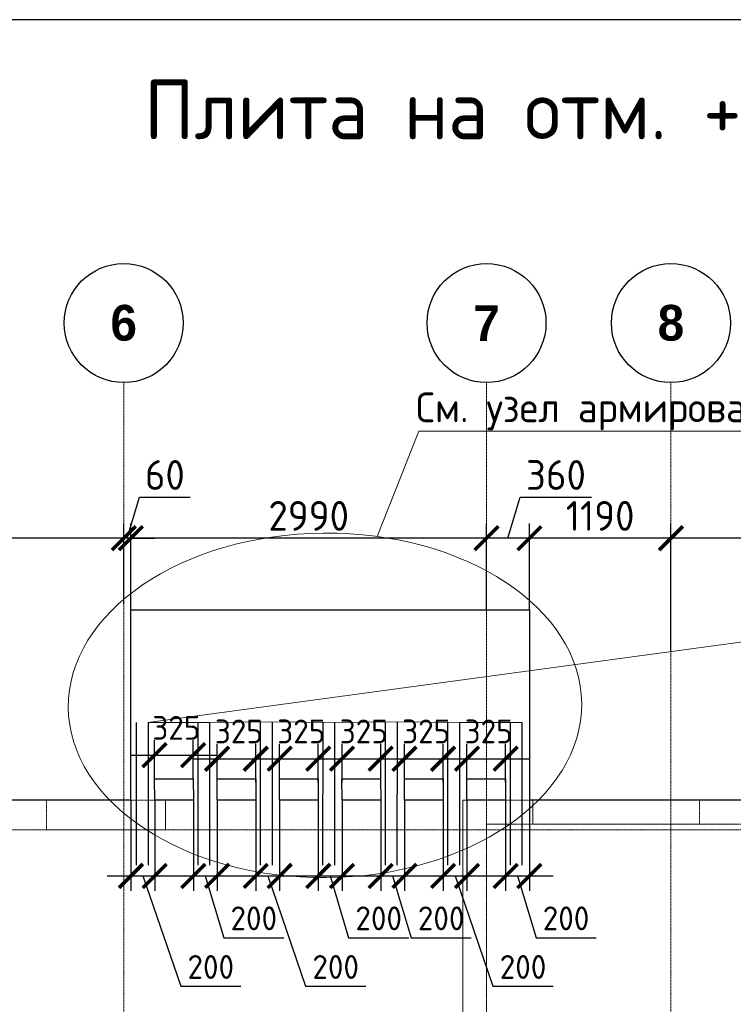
# Model space of a CAD drawing. Header units: millimetres. Extents: x -42044588 to 856694, y -806701 to 941911.
# Tile 837 of 1056: x -85237 to -79238, y -221737 to -213466. Entities that reach past the tile are written whole.
import ezdxf
from ezdxf import colors
from ezdxf.entities.mleader import LeaderData, LeaderLine
from ezdxf.math import Vec2, Vec3

# ---------------------------------------------------------------- set-up
doc = ezdxf.new("R2010")
doc.units = ezdxf.units.MM
for name, pattern in [('______5', [1100, 800, -100, 100, -100]), ('DASHED', [7, 5, -2, 0]), ('осевая', [50.8, 31.75, -6.35, 6.35, -6.35])]:
    doc.linetypes.add(name, pattern=pattern)
for name, color, linetype, lineweight in [('RAZMER', 100, 'Continuous', 15), ('Оси', 40, '______5', 18), ('Перекрытие ж_бетон', 1, 'Continuous', 30), ('подоснова', 151, 'Continuous', 5), ('РАЗМЕРЫ', 1, 'Continuous', 9), ('СТЕНЫ', 3, 'Continuous', 30), ('Узлы', 7, 'Continuous', 0)]:
    doc.layers.add(name, color=color, linetype=linetype, lineweight=lineweight)
doc.layers.add('Колонна_ бетон', color=7, linetype='Continuous', lineweight=50, true_color=0xb4b496)
doc.layers.add('ТОЛСТЫЕ_ОСНОВНЫЕ', color=6, linetype='Continuous')
doc.styles.add('Century Gothic', font='GOTHIC.TTF')
doc.styles.add('GOST-2.304_Type-B', font='GOST_Common.ttf')
doc.dimstyles.new('СПДС', dxfattribs={"dimscale": 100, "dimtxt": 2.5, "dimasz": 2, "dimexe": 1.25, "dimexo": 0, "dimtad": 1, "dimdec": 0, "dimrnd": 5, "dimtxsty": 'GOST-2.304_Type-B', "dimblk": 'ARCHTICK', "dimcen": 2.5, "dimdle": 2, "dimclrd": 1, "dimclre": 1, "dimclrt": 1, "dimadec": 0, "dimazin": 2, "dimtfac": 0.75, "dimtdec": 0, "dimtmove": 1, "dimatfit": 3, "dimfxl": 0, "dimtolj": 1, "dimarcsym": 0})

# ---------------------------------------------------------------- blocks, each defined once
blk = doc.blocks.new('*U6686')
at = {"layer": 'ТОЛСТЫЕ_ОСНОВНЫЕ', "color": 6}
blk.add_lwpolyline([(20, 5), (886, 5), (886, 415), (20, 415)], close=True, dxfattribs=at)
blk = doc.blocks.new('NSY101')
at = {"color": 0, "linetype": 'ByBlock', "lineweight": -2}
blk.add_circle((0, 0), 50, dxfattribs=at)
blk = doc.blocks.new('СЛОЖНЫЙ_ОБЪЕКТ_2')
at = {"layer": 'Оси', "color": 16, "linetype": 'Continuous', "lineweight": 25, "transparency": 33554687, "xscale": 9.999999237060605, "yscale": 9.999999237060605, "zscale": 9.999999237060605}
blk.add_blockref('NSY101', (21513, -989.5), dxfattribs=at)
at = {"layer": 'Оси', "color": 16, "linetype": 'Continuous', "lineweight": 25, "transparency": 33554687, "insert": (21513, -989.5), "char_height": 300, "width": 385, "attachment_point": 5, "style": 'Century Gothic'}
blk.add_mtext('\\A1;{\\fCentury Gothic|i0|b1;\\H300.000000;\\W1.000000;\\C16;6}\\P', dxfattribs=at)
blk = doc.blocks.new('СЛОЖНЫЙ_ОБЪЕКТ_3')
at = {"layer": 'Оси', "color": 16, "linetype": 'Continuous', "lineweight": 25, "transparency": 33554687, "xscale": 9.999999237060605, "yscale": 9.999999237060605, "zscale": 9.999999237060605}
blk.add_blockref('NSY101', (24563, -989.5), dxfattribs=at)
at = {"layer": 'Оси', "color": 16, "linetype": 'Continuous', "lineweight": 25, "transparency": 33554687, "insert": (24563, -989.5), "char_height": 300, "width": 385, "attachment_point": 5, "style": 'Century Gothic'}
blk.add_mtext('\\A1;{\\fCentury Gothic|i0|b1;\\H300.000000;\\W1.000000;\\C16;7}\\P', dxfattribs=at)
blk = doc.blocks.new('СЛОЖНЫЙ_ОБЪЕКТ_4')
at = {"layer": 'Оси', "color": 16, "linetype": 'Continuous', "lineweight": 25, "transparency": 33554687, "xscale": 9.999999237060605, "yscale": 9.999999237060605, "zscale": 9.999999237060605}
blk.add_blockref('NSY101', (26113, -989.5), dxfattribs=at)
at = {"layer": 'Оси', "color": 16, "linetype": 'Continuous', "lineweight": 25, "transparency": 33554687, "insert": (26113, -989.5), "char_height": 300, "width": 385, "attachment_point": 5, "style": 'Century Gothic'}
blk.add_mtext('\\A1;{\\fCentury Gothic|i0|b1;\\H300.000000;\\W1.000000;\\C16;8}\\P', dxfattribs=at)
blk = doc.blocks.new('оси блок 2')
at = {"layer": 'Оси', "color": 16, "linetype": 'осевая', "lineweight": 0, "ltscale": 0.25, "transparency": 33554687}
for p, q in [((-68904.7, -322543), (-68904.7, -347914.1)), ((-65854.7, -322543), (-65854.7, -347914.1)), ((-64304.7, -322543), (-64304.7, -347914.1)), ((-89822.3, -326301.3), (-37238.5, -326301.3))]:
    blk.add_line(p, q, dxfattribs=at)
at = {"layer": 'Оси', "color": 16, "linetype": 'Continuous', "lineweight": 25, "transparency": 33554687}
for name in ['СЛОЖНЫЙ_ОБЪЕКТ_2', 'СЛОЖНЫЙ_ОБЪЕКТ_3', 'СЛОЖНЫЙ_ОБЪЕКТ_4']:
    blk.add_blockref(name, (-90418.2, -321053.5), dxfattribs=at)
blk = doc.blocks.new('подложка стн 1-го этажа')
at = {"layer": 'Колонна_ бетон', "color": 252, "linetype": 'DASHED', "lineweight": 0, "ltscale": 0.5, "true_color": 0x939598, "transparency": 33554687}
for points, elevation in [([(24193.8, 26361.8), (25193.8, 26361.8), (25193.8, 26111.8), (24193.8, 26111.8)], -360), ([(24193.9, 26361.8), (25193.9, 26361.8), (25193.9, 26111.8), (24193.9, 26111.8)], -560)]:
    blk.add_lwpolyline(points, close=True, dxfattribs=dict(at, elevation=elevation))
at = {"layer": 'СТЕНЫ', "color": 252, "linetype": 'DASHED', "lineweight": 0, "ltscale": 0.5, "true_color": 0x939598, "transparency": 33554687}
for p, q in [((27893.8, 26161.8, -200), (27893.8, 18711.8, -200)), ((27893.8, 26161.8, -200), (27893.8, 26161.8, -200)), ((27893.8, 26161.8, -200), (30073.8, 26161.8, -200)), ((27693.8, 26111.8, -200), (27693.8, 26111.8, -200)), ((27693.8, 26111.8, -200), (27693.8, 18711.8, -200))]:
    blk.add_line(p, q, dxfattribs=at)
at = {"layer": 'СТЕНЫ', "color": 252, "linetype": 'DASHED', "lineweight": 0, "ltscale": 0.5, "true_color": 0x939598, "transparency": 33554687, "elevation": -200}
blk.add_lwpolyline([(35043.8, 26111.8), (35043.9, 26361.8), (27693.9, 26361.8), (27693.9, 26111.8)], dxfattribs=at)
at = {"layer": 'СТЕНЫ', "color": 252, "linetype": 'DASHED', "lineweight": 0, "ltscale": 0.5, "true_color": 0x939598, "transparency": 33554687, "elevation": -560}
blk.add_lwpolyline([(28283.9, 26364.8), (29683.7, 26364.8), (29683.7, 26161.8), (28283.9, 26161.8)], close=True, dxfattribs=at)
blk = doc.blocks.new('_ArchTick')
at = {"color": 0, "linetype": 'ByBlock', "const_width": 0.15}
blk.add_lwpolyline([(-0.5, -0.5), (0.5, 0.5)], dxfattribs=at)
blk = doc.blocks.new('*D4329')
at = {"layer": 'DEFPOINTS', "color": 0, "transparency": 16777216}
for p in [(-81152.5, -220022.8, 0), (-80952.5, -220022.8), (-80952.5, -220659)]:
    blk.add_point(p, dxfattribs=at)
at = {"layer": 'РАЗМЕРЫ', "color": 1, "lineweight": -2, "transparency": 16777216}
for p, q in [((-81152.5, -220022.8), (-81152.5, -220784)), ((-80952.5, -220022.8), (-80952.5, -220784)), ((-81352.5, -220659), (-80752.5, -220659)), ((-81052.5, -220659), (-80896.9, -221177.7)), ((-80896.9, -221177.7), (-80391.9, -221177.7))]:
    blk.add_line(p, q, dxfattribs=at)
at = {"layer": 'РАЗМЕРЫ', "color": 1, "lineweight": -2, "transparency": 16777216, "xscale": 200, "yscale": 200, "zscale": 200, "rotation": 180}
blk.add_blockref('_ArchTick', (-81152.5, -220659), dxfattribs=at)
at = {"layer": 'РАЗМЕРЫ', "color": 1, "lineweight": -2, "transparency": 16777216, "xscale": 200, "yscale": 200, "zscale": 200}
blk.add_blockref('_ArchTick', (-80952.5, -220659), dxfattribs=at)
at = {"layer": 'РАЗМЕРЫ', "color": 1, "lineweight": 0, "transparency": 16777216, "insert": (-80644.4, -221015.2), "char_height": 200, "attachment_point": 5, "style": 'GOST-2.304_Type-B'}
blk.add_mtext('\\A1;200', dxfattribs=at)
blk = doc.blocks.new('*D4330')
at = {"layer": 'DEFPOINTS', "color": 0, "transparency": 16777216}
for p in [(-81677.6, -220022.8, 0), (-81477.6, -220022.8), (-81477.6, -220659)]:
    blk.add_point(p, dxfattribs=at)
at = {"layer": 'РАЗМЕРЫ', "color": 1, "lineweight": -2, "transparency": 16777216}
for p, q in [((-81677.6, -220022.8), (-81677.6, -220784)), ((-81477.6, -220022.8), (-81477.6, -220784)), ((-81877.6, -220659), (-81277.6, -220659)), ((-81577.6, -220659), (-81258.5, -221586.2)), ((-81258.5, -221586.2), (-80753.5, -221586.2))]:
    blk.add_line(p, q, dxfattribs=at)
at = {"layer": 'РАЗМЕРЫ', "color": 1, "lineweight": -2, "transparency": 16777216, "xscale": 200, "yscale": 200, "zscale": 200, "rotation": 180}
blk.add_blockref('_ArchTick', (-81677.6, -220659), dxfattribs=at)
at = {"layer": 'РАЗМЕРЫ', "color": 1, "lineweight": -2, "transparency": 16777216, "xscale": 200, "yscale": 200, "zscale": 200}
blk.add_blockref('_ArchTick', (-81477.6, -220659), dxfattribs=at)
at = {"layer": 'РАЗМЕРЫ', "color": 1, "lineweight": 0, "transparency": 16777216, "insert": (-81006, -221423.7), "char_height": 200, "attachment_point": 5, "style": 'GOST-2.304_Type-B'}
blk.add_mtext('\\A1;200', dxfattribs=at)
blk = doc.blocks.new('*D4331')
at = {"layer": 'DEFPOINTS', "color": 0, "transparency": 16777216}
for p in [(-83777.4, -220022.8, 0), (-83577.4, -220022.8), (-83577.4, -220659)]:
    blk.add_point(p, dxfattribs=at)
at = {"layer": 'РАЗМЕРЫ', "color": 1, "lineweight": -2, "transparency": 16777216}
for p, q in [((-83777.4, -220022.8), (-83777.4, -220784)), ((-83577.4, -220022.8), (-83577.4, -220784)), ((-83977.4, -220659), (-83377.4, -220659)), ((-83677.4, -220659), (-83521.8, -221177.7)), ((-83521.8, -221177.7), (-83016.8, -221177.7))]:
    blk.add_line(p, q, dxfattribs=at)
at = {"layer": 'РАЗМЕРЫ', "color": 1, "lineweight": -2, "transparency": 16777216, "xscale": 200, "yscale": 200, "zscale": 200, "rotation": 180}
blk.add_blockref('_ArchTick', (-83777.4, -220659), dxfattribs=at)
at = {"layer": 'РАЗМЕРЫ', "color": 1, "lineweight": -2, "transparency": 16777216, "xscale": 200, "yscale": 200, "zscale": 200}
blk.add_blockref('_ArchTick', (-83577.4, -220659), dxfattribs=at)
at = {"layer": 'РАЗМЕРЫ', "color": 1, "lineweight": 0, "transparency": 16777216, "insert": (-83269.3, -221015.2), "char_height": 200, "attachment_point": 5, "style": 'GOST-2.304_Type-B'}
blk.add_mtext('\\A1;200', dxfattribs=at)
blk = doc.blocks.new('*D4332')
at = {"layer": 'DEFPOINTS', "color": 0, "transparency": 16777216}
for p in [(-84302.5, -220022.8, 0), (-84102.5, -220022.8), (-84102.5, -220659)]:
    blk.add_point(p, dxfattribs=at)
at = {"layer": 'РАЗМЕРЫ', "color": 1, "lineweight": -2, "transparency": 16777216}
for p, q in [((-84302.5, -220022.8), (-84302.5, -220784)), ((-84102.5, -220022.8), (-84102.5, -220784)), ((-84502.5, -220659), (-83902.5, -220659)), ((-84202.5, -220659), (-83883.4, -221586.2)), ((-83883.4, -221586.2), (-83378.4, -221586.2))]:
    blk.add_line(p, q, dxfattribs=at)
at = {"layer": 'РАЗМЕРЫ', "color": 1, "lineweight": -2, "transparency": 16777216, "xscale": 200, "yscale": 200, "zscale": 200, "rotation": 180}
blk.add_blockref('_ArchTick', (-84302.5, -220659), dxfattribs=at)
at = {"layer": 'РАЗМЕРЫ', "color": 1, "lineweight": -2, "transparency": 16777216, "xscale": 200, "yscale": 200, "zscale": 200}
blk.add_blockref('_ArchTick', (-84102.5, -220659), dxfattribs=at)
at = {"layer": 'РАЗМЕРЫ', "color": 1, "lineweight": 0, "transparency": 16777216, "insert": (-83630.9, -221423.7), "char_height": 200, "attachment_point": 5, "style": 'GOST-2.304_Type-B'}
blk.add_mtext('\\A1;200', dxfattribs=at)
blk = doc.blocks.new('*D4333')
at = {"layer": 'DEFPOINTS', "color": 0, "transparency": 16777216}
for p in [(-82727.5, -220022.8, 0), (-82527.5, -220022.8), (-82527.5, -220659)]:
    blk.add_point(p, dxfattribs=at)
at = {"layer": 'РАЗМЕРЫ', "color": 1, "lineweight": -2, "transparency": 16777216}
for p, q in [((-82727.5, -220022.8), (-82727.5, -220784)), ((-82527.5, -220022.8), (-82527.5, -220784)), ((-82927.5, -220659), (-82327.5, -220659)), ((-82627.5, -220659), (-82471.8, -221177.7)), ((-82471.8, -221177.7), (-81966.8, -221177.7))]:
    blk.add_line(p, q, dxfattribs=at)
at = {"layer": 'РАЗМЕРЫ', "color": 1, "lineweight": -2, "transparency": 16777216, "xscale": 200, "yscale": 200, "zscale": 200, "rotation": 180}
blk.add_blockref('_ArchTick', (-82727.5, -220659), dxfattribs=at)
at = {"layer": 'РАЗМЕРЫ', "color": 1, "lineweight": -2, "transparency": 16777216, "xscale": 200, "yscale": 200, "zscale": 200}
blk.add_blockref('_ArchTick', (-82527.5, -220659), dxfattribs=at)
at = {"layer": 'РАЗМЕРЫ', "color": 1, "lineweight": 0, "transparency": 16777216, "insert": (-82219.3, -221015.2), "char_height": 200, "attachment_point": 5, "style": 'GOST-2.304_Type-B'}
blk.add_mtext('\\A1;200', dxfattribs=at)
blk = doc.blocks.new('*D4334')
at = {"layer": 'DEFPOINTS', "color": 0, "transparency": 16777216}
for p in [(-83252.5, -220022.8, 0), (-83052.5, -220022.8), (-83052.5, -220659)]:
    blk.add_point(p, dxfattribs=at)
at = {"layer": 'РАЗМЕРЫ', "color": 1, "lineweight": -2, "transparency": 16777216}
for p, q in [((-83252.5, -220022.8), (-83252.5, -220784)), ((-83052.5, -220022.8), (-83052.5, -220784)), ((-83452.5, -220659), (-82852.5, -220659)), ((-83152.5, -220659), (-82833.4, -221586.2)), ((-82833.4, -221586.2), (-82328.4, -221586.2))]:
    blk.add_line(p, q, dxfattribs=at)
at = {"layer": 'РАЗМЕРЫ', "color": 1, "lineweight": -2, "transparency": 16777216, "xscale": 200, "yscale": 200, "zscale": 200, "rotation": 180}
blk.add_blockref('_ArchTick', (-83252.5, -220659), dxfattribs=at)
at = {"layer": 'РАЗМЕРЫ', "color": 1, "lineweight": -2, "transparency": 16777216, "xscale": 200, "yscale": 200, "zscale": 200}
blk.add_blockref('_ArchTick', (-83052.5, -220659), dxfattribs=at)
at = {"layer": 'РАЗМЕРЫ', "color": 1, "lineweight": 0, "transparency": 16777216, "insert": (-82580.9, -221423.7), "char_height": 200, "attachment_point": 5, "style": 'GOST-2.304_Type-B'}
blk.add_mtext('\\A1;200', dxfattribs=at)
blk = doc.blocks.new('*D4335')
at = {"layer": 'DEFPOINTS', "color": 0, "transparency": 16777216}
for p in [(-82202.5, -220022.9, 0), (-82002.5, -220022.9), (-82002.5, -220659)]:
    blk.add_point(p, dxfattribs=at)
at = {"layer": 'РАЗМЕРЫ', "color": 1, "lineweight": -2, "transparency": 16777216}
for p, q in [((-82202.5, -220022.9), (-82202.5, -220784)), ((-82002.5, -220022.9), (-82002.5, -220784)), ((-82402.5, -220659), (-81802.5, -220659)), ((-82102.5, -220659), (-81946.8, -221177.8)), ((-81946.8, -221177.8), (-81441.8, -221177.8))]:
    blk.add_line(p, q, dxfattribs=at)
at = {"layer": 'РАЗМЕРЫ', "color": 1, "lineweight": -2, "transparency": 16777216, "xscale": 200, "yscale": 200, "zscale": 200, "rotation": 180}
blk.add_blockref('_ArchTick', (-82202.5, -220659), dxfattribs=at)
at = {"layer": 'РАЗМЕРЫ', "color": 1, "lineweight": -2, "transparency": 16777216, "xscale": 200, "yscale": 200, "zscale": 200}
blk.add_blockref('_ArchTick', (-82002.5, -220659), dxfattribs=at)
at = {"layer": 'РАЗМЕРЫ', "color": 1, "lineweight": 0, "transparency": 16777216, "insert": (-81694.3, -221015.3), "char_height": 200, "attachment_point": 5, "style": 'GOST-2.304_Type-B'}
blk.add_mtext('\\A1;200', dxfattribs=at)
blk = doc.blocks.new('*D4362')
at = {"layer": 'DEFPOINTS', "color": 0, "transparency": 16777216}
for p in [(-83778.3, -219644.2), (-84103.2, -219854.1, 0), (-83778.3, -219842.8, 0)]:
    blk.add_point(p, dxfattribs=at)
at = {"layer": 'РАЗМЕРЫ', "color": 1, "lineweight": -2, "transparency": 16777216}
for p, q in [((-84103.2, -219854.1), (-84103.2, -219519.2)), ((-83778.3, -219842.8), (-83778.3, -219519.2)), ((-84303.2, -219644.2), (-83578.3, -219644.2))]:
    blk.add_line(p, q, dxfattribs=at)
at = {"layer": 'РАЗМЕРЫ', "color": 1, "lineweight": -2, "transparency": 16777216, "xscale": 200, "yscale": 200, "zscale": 200, "rotation": 180}
blk.add_blockref('_ArchTick', (-84103.2, -219644.2), dxfattribs=at)
at = {"layer": 'РАЗМЕРЫ', "color": 1, "lineweight": -2, "transparency": 16777216, "xscale": 200, "yscale": 200, "zscale": 200}
blk.add_blockref('_ArchTick', (-83778.3, -219644.2), dxfattribs=at)
at = {"layer": 'РАЗМЕРЫ', "color": 1, "lineweight": 0, "transparency": 16777216, "insert": (-83920.5, -219415.1), "char_height": 200, "attachment_point": 5, "style": 'GOST-2.304_Type-B'}
blk.add_mtext('\\A1;325', dxfattribs=at)
blk = doc.blocks.new('*D4336')
at = {"layer": 'DEFPOINTS', "color": 0, "transparency": 16777216}
for p in [(-83252.5, -219674.2), (-83577.5, -219872.8), (-83252.5, -219872.8, 0)]:
    blk.add_point(p, dxfattribs=at)
at = {"layer": 'РАЗМЕРЫ', "color": 1, "lineweight": -2, "transparency": 16777216}
for p, q in [((-83577.5, -219872.8), (-83577.5, -219549.2)), ((-83252.5, -219872.8), (-83252.5, -219549.2)), ((-83777.5, -219674.2), (-83052.5, -219674.2))]:
    blk.add_line(p, q, dxfattribs=at)
at = {"layer": 'РАЗМЕРЫ', "color": 1, "lineweight": -2, "transparency": 16777216, "xscale": 200, "yscale": 200, "zscale": 200, "rotation": 180}
blk.add_blockref('_ArchTick', (-83577.5, -219674.2), dxfattribs=at)
at = {"layer": 'РАЗМЕРЫ', "color": 1, "lineweight": -2, "transparency": 16777216, "xscale": 200, "yscale": 200, "zscale": 200}
blk.add_blockref('_ArchTick', (-83252.5, -219674.2), dxfattribs=at)
at = {"layer": 'РАЗМЕРЫ', "color": 1, "lineweight": 0, "transparency": 16777216, "insert": (-83395, -219445.1), "char_height": 200, "attachment_point": 5, "style": 'GOST-2.304_Type-B'}
blk.add_mtext('\\A1;325', dxfattribs=at)
blk = doc.blocks.new('*D4337')
at = {"layer": 'DEFPOINTS', "color": 0, "transparency": 16777216}
for p in [(-82727.5, -219674.2), (-83052.5, -219872.8), (-82727.5, -219872.8, 0)]:
    blk.add_point(p, dxfattribs=at)
at = {"layer": 'РАЗМЕРЫ', "color": 1, "lineweight": -2, "transparency": 16777216}
for p, q in [((-83052.5, -219872.8), (-83052.5, -219549.2)), ((-82727.5, -219872.8), (-82727.5, -219549.2)), ((-83252.5, -219674.2), (-82527.5, -219674.2))]:
    blk.add_line(p, q, dxfattribs=at)
at = {"layer": 'РАЗМЕРЫ', "color": 1, "lineweight": -2, "transparency": 16777216, "xscale": 200, "yscale": 200, "zscale": 200, "rotation": 180}
blk.add_blockref('_ArchTick', (-83052.5, -219674.2), dxfattribs=at)
at = {"layer": 'РАЗМЕРЫ', "color": 1, "lineweight": -2, "transparency": 16777216, "xscale": 200, "yscale": 200, "zscale": 200}
blk.add_blockref('_ArchTick', (-82727.5, -219674.2), dxfattribs=at)
at = {"layer": 'РАЗМЕРЫ', "color": 1, "lineweight": 0, "transparency": 16777216, "insert": (-82870.1, -219445.1), "char_height": 200, "attachment_point": 5, "style": 'GOST-2.304_Type-B'}
blk.add_mtext('\\A1;325', dxfattribs=at)
blk = doc.blocks.new('*D4338')
at = {"layer": 'DEFPOINTS', "color": 0, "transparency": 16777216}
for p in [(-82202.5, -219674.2), (-82527.5, -219872.8), (-82202.5, -219872.8, 0)]:
    blk.add_point(p, dxfattribs=at)
at = {"layer": 'РАЗМЕРЫ', "color": 1, "lineweight": -2, "transparency": 16777216}
for p, q in [((-82527.5, -219872.8), (-82527.5, -219549.2)), ((-82202.5, -219872.8), (-82202.5, -219549.2)), ((-82727.5, -219674.2), (-82002.5, -219674.2))]:
    blk.add_line(p, q, dxfattribs=at)
at = {"layer": 'РАЗМЕРЫ', "color": 1, "lineweight": -2, "transparency": 16777216, "xscale": 200, "yscale": 200, "zscale": 200, "rotation": 180}
blk.add_blockref('_ArchTick', (-82527.5, -219674.2), dxfattribs=at)
at = {"layer": 'РАЗМЕРЫ', "color": 1, "lineweight": -2, "transparency": 16777216, "xscale": 200, "yscale": 200, "zscale": 200}
blk.add_blockref('_ArchTick', (-82202.5, -219674.2), dxfattribs=at)
at = {"layer": 'РАЗМЕРЫ', "color": 1, "lineweight": 0, "transparency": 16777216, "insert": (-82345.1, -219445.1), "char_height": 200, "attachment_point": 5, "style": 'GOST-2.304_Type-B'}
blk.add_mtext('\\A1;325', dxfattribs=at)
blk = doc.blocks.new('*D4339')
at = {"layer": 'DEFPOINTS', "color": 0, "transparency": 16777216}
for p in [(-81677.6, -219674.2), (-82002.6, -219872.8), (-81677.6, -219872.8, 0)]:
    blk.add_point(p, dxfattribs=at)
at = {"layer": 'РАЗМЕРЫ', "color": 1, "lineweight": -2, "transparency": 16777216}
for p, q in [((-82002.6, -219872.8), (-82002.6, -219549.2)), ((-81677.6, -219872.8), (-81677.6, -219549.2)), ((-82202.6, -219674.2), (-81477.6, -219674.2))]:
    blk.add_line(p, q, dxfattribs=at)
at = {"layer": 'РАЗМЕРЫ', "color": 1, "lineweight": -2, "transparency": 16777216, "xscale": 200, "yscale": 200, "zscale": 200, "rotation": 180}
blk.add_blockref('_ArchTick', (-82002.6, -219674.2), dxfattribs=at)
at = {"layer": 'РАЗМЕРЫ', "color": 1, "lineweight": -2, "transparency": 16777216, "xscale": 200, "yscale": 200, "zscale": 200}
blk.add_blockref('_ArchTick', (-81677.6, -219674.2), dxfattribs=at)
at = {"layer": 'РАЗМЕРЫ', "color": 1, "lineweight": 0, "transparency": 16777216, "insert": (-81820.1, -219445.1), "char_height": 200, "attachment_point": 5, "style": 'GOST-2.304_Type-B'}
blk.add_mtext('\\A1;325', dxfattribs=at)
blk = doc.blocks.new('*D4340')
at = {"layer": 'DEFPOINTS', "color": 0, "transparency": 16777216}
for p in [(-81152.6, -219674.2), (-81477.6, -219872.8), (-81152.6, -219872.8, 0)]:
    blk.add_point(p, dxfattribs=at)
at = {"layer": 'РАЗМЕРЫ', "color": 1, "lineweight": -2, "transparency": 16777216}
for p, q in [((-81477.6, -219872.8), (-81477.6, -219549.2)), ((-81152.6, -219872.8), (-81152.6, -219549.2)), ((-81677.6, -219674.2), (-80952.6, -219674.2))]:
    blk.add_line(p, q, dxfattribs=at)
at = {"layer": 'РАЗМЕРЫ', "color": 1, "lineweight": -2, "transparency": 16777216, "xscale": 200, "yscale": 200, "zscale": 200, "rotation": 180}
blk.add_blockref('_ArchTick', (-81477.6, -219674.2), dxfattribs=at)
at = {"layer": 'РАЗМЕРЫ', "color": 1, "lineweight": -2, "transparency": 16777216, "xscale": 200, "yscale": 200, "zscale": 200}
blk.add_blockref('_ArchTick', (-81152.6, -219674.2), dxfattribs=at)
at = {"layer": 'РАЗМЕРЫ', "color": 1, "lineweight": 0, "transparency": 16777216, "insert": (-81295.1, -219445.1), "char_height": 200, "attachment_point": 5, "style": 'GOST-2.304_Type-B'}
blk.add_mtext('\\A1;325', dxfattribs=at)
blk = doc.blocks.new('*D4363')
at = {"layer": 'DEFPOINTS', "color": 0, "transparency": 16777216}
for p in [(-80952.5, -217822.1), (-80952.5, -218428.1), (-79762.5, -218766.1)]:
    blk.add_point(p, dxfattribs=at)
at = {"layer": 'РАЗМЕРЫ', "color": 1, "lineweight": -2, "transparency": 16777216}
for p, q in [((-80952.5, -218428.1), (-80952.5, -217697.1)), ((-79762.5, -218766.1), (-79762.5, -217697.1)), ((-79562.5, -217822.1), (-81152.5, -217822.1))]:
    blk.add_line(p, q, dxfattribs=at)
at = {"layer": 'РАЗМЕРЫ', "color": 1, "lineweight": -2, "transparency": 16777216, "xscale": 200, "yscale": 200, "zscale": 200, "rotation": 180}
blk.add_blockref('_ArchTick', (-80952.5, -217822.1), dxfattribs=at)
at = {"layer": 'РАЗМЕРЫ', "color": 1, "lineweight": -2, "transparency": 16777216, "xscale": 200, "yscale": 200, "zscale": 200}
blk.add_blockref('_ArchTick', (-79762.5, -217822.1), dxfattribs=at)
at = {"layer": 'РАЗМЕРЫ', "color": 1, "lineweight": 0, "transparency": 16777216, "insert": (-80357.5, -217634.6), "char_height": 250, "attachment_point": 5, "style": 'GOST-2.304_Type-B'}
blk.add_mtext('\\A1;1190', dxfattribs=at)
blk = doc.blocks.new('*D4364')
at = {"layer": 'DEFPOINTS', "color": 0, "transparency": 16777216}
for p in [(-81312.5, -217822.1), (-81312.5, -218422.8), (-80952.5, -218428.1)]:
    blk.add_point(p, dxfattribs=at)
at = {"layer": 'РАЗМЕРЫ', "color": 1, "lineweight": -2, "transparency": 16777216}
for p, q in [((-81132.5, -217822.1), (-81029.4, -217478.4)), ((-81029.4, -217478.4), (-80429.4, -217478.4)), ((-81312.5, -218422.8), (-81312.5, -217697.1)), ((-80952.5, -218428.1), (-80952.5, -217697.1)), ((-80752.5, -217822.1), (-81512.5, -217822.1))]:
    blk.add_line(p, q, dxfattribs=at)
at = {"layer": 'РАЗМЕРЫ', "color": 1, "lineweight": -2, "transparency": 16777216, "xscale": 200, "yscale": 200, "zscale": 200, "rotation": 180}
blk.add_blockref('_ArchTick', (-81312.5, -217822.1), dxfattribs=at)
at = {"layer": 'РАЗМЕРЫ', "color": 1, "lineweight": -2, "transparency": 16777216, "xscale": 200, "yscale": 200, "zscale": 200}
blk.add_blockref('_ArchTick', (-80952.5, -217822.1), dxfattribs=at)
at = {"layer": 'РАЗМЕРЫ', "color": 1, "lineweight": 0, "transparency": 16777216, "insert": (-80729.4, -217290.9), "char_height": 250, "attachment_point": 5, "style": 'GOST-2.304_Type-B'}
blk.add_mtext('\\A1;360', dxfattribs=at)
blk = doc.blocks.new('*D4365')
at = {"layer": 'DEFPOINTS', "color": 0, "transparency": 16777216}
for p in [(-84302.5, -217822.1), (-84302.5, -218422.8), (-81312.5, -218422.8)]:
    blk.add_point(p, dxfattribs=at)
at = {"layer": 'РАЗМЕРЫ', "color": 1, "lineweight": -2, "transparency": 16777216}
for p, q in [((-84302.5, -218422.8), (-84302.5, -217697.1)), ((-81312.5, -218422.8), (-81312.5, -217697.1)), ((-81112.5, -217822.1), (-84502.5, -217822.1))]:
    blk.add_line(p, q, dxfattribs=at)
at = {"layer": 'РАЗМЕРЫ', "color": 1, "lineweight": -2, "transparency": 16777216, "xscale": 200, "yscale": 200, "zscale": 200, "rotation": 180}
blk.add_blockref('_ArchTick', (-84302.5, -217822.1), dxfattribs=at)
at = {"layer": 'РАЗМЕРЫ', "color": 1, "lineweight": -2, "transparency": 16777216, "xscale": 200, "yscale": 200, "zscale": 200}
blk.add_blockref('_ArchTick', (-81312.5, -217822.1), dxfattribs=at)
at = {"layer": 'РАЗМЕРЫ', "color": 1, "lineweight": 0, "transparency": 16777216, "insert": (-82807.5, -217634.6), "char_height": 250, "attachment_point": 5, "style": 'GOST-2.304_Type-B'}
blk.add_mtext('\\A1;2990', dxfattribs=at)
blk = doc.blocks.new('*D4349')
at = {"layer": 'DEFPOINTS', "color": 0, "transparency": 16777216}
for p in [(-84362.5, -217822.1), (-84362.5, -218375.3), (-84302.5, -218422.8)]:
    blk.add_point(p, dxfattribs=at)
at = {"layer": 'РАЗМЕРЫ', "color": 1, "lineweight": -2, "transparency": 16777216}
for p, q in [((-84332.5, -217822.1), (-84229.4, -217478.4)), ((-84229.4, -217478.4), (-83804.4, -217478.4)), ((-84362.5, -218375.3), (-84362.5, -217697.1)), ((-84302.5, -218422.8), (-84302.5, -217697.1)), ((-84362.5, -217822.1), (-84562.5, -217822.1)), ((-84302.5, -217822.1), (-84362.5, -217822.1)), ((-84302.5, -217822.1), (-84362.5, -217822.1)), ((-84302.5, -217822.1), (-84102.5, -217822.1))]:
    blk.add_line(p, q, dxfattribs=at)
at = {"layer": 'РАЗМЕРЫ', "color": 1, "lineweight": -2, "transparency": 16777216, "xscale": 200, "yscale": 200, "zscale": 200}
blk.add_blockref('_ArchTick', (-84362.5, -217822.1), dxfattribs=at)
at = {"layer": 'РАЗМЕРЫ', "color": 1, "lineweight": -2, "transparency": 16777216, "xscale": 200, "yscale": 200, "zscale": 200, "rotation": 180}
blk.add_blockref('_ArchTick', (-84302.5, -217822.1), dxfattribs=at)
at = {"layer": 'РАЗМЕРЫ', "color": 1, "lineweight": 0, "transparency": 16777216, "insert": (-84016.9, -217290.9), "char_height": 250, "attachment_point": 5, "style": 'GOST-2.304_Type-B'}
blk.add_mtext('\\A1;60', dxfattribs=at)
blk = doc.blocks.new('*D4350')
at = {"layer": 'DEFPOINTS', "color": 0, "transparency": 16777216}
for p in [(-101162.5, -217822.1), (-101162.5, -218199.2), (-84362.5, -218375.3)]:
    blk.add_point(p, dxfattribs=at)
at = {"layer": 'РАЗМЕРЫ', "color": 1, "lineweight": -2, "transparency": 16777216}
for p, q in [((-101162.5, -218199.2), (-101162.5, -217697.1)), ((-84362.5, -218375.3), (-84362.5, -217697.1)), ((-84162.5, -217822.1), (-101362.5, -217822.1))]:
    blk.add_line(p, q, dxfattribs=at)
at = {"layer": 'РАЗМЕРЫ', "color": 1, "lineweight": -2, "transparency": 16777216, "xscale": 200, "yscale": 200, "zscale": 200, "rotation": 180}
blk.add_blockref('_ArchTick', (-101162.5, -217822.1), dxfattribs=at)
at = {"layer": 'РАЗМЕРЫ', "color": 1, "lineweight": -2, "transparency": 16777216, "xscale": 200, "yscale": 200, "zscale": 200}
blk.add_blockref('_ArchTick', (-84362.5, -217822.1), dxfattribs=at)
at = {"layer": 'РАЗМЕРЫ', "color": 1, "lineweight": 0, "transparency": 16777216, "insert": (-92762.5, -217634.6), "char_height": 250, "attachment_point": 5, "style": 'GOST-2.304_Type-B'}
blk.add_mtext('\\A1;16800', dxfattribs=at)
blk = doc.blocks.new('*D4327')
at = {"layer": 'DEFPOINTS', "color": 0, "transparency": 16777216}
for p in [(-79762.5, -217822.1), (-79762.5, -218231.6), (-54362.5, -218341.4)]:
    blk.add_point(p, dxfattribs=at)
at = {"layer": 'РАЗМЕРЫ', "color": 1, "lineweight": -2, "transparency": 16777216}
for p, q in [((-79762.5, -218231.6), (-79762.5, -217697.1)), ((-54362.5, -218341.4), (-54362.5, -217697.1)), ((-54162.5, -217822.1), (-79962.5, -217822.1))]:
    blk.add_line(p, q, dxfattribs=at)
at = {"layer": 'РАЗМЕРЫ', "color": 1, "lineweight": -2, "transparency": 16777216, "xscale": 200, "yscale": 200, "zscale": 200, "rotation": 180}
blk.add_blockref('_ArchTick', (-79762.5, -217822.1), dxfattribs=at)
at = {"layer": 'РАЗМЕРЫ', "color": 1, "lineweight": -2, "transparency": 16777216, "xscale": 200, "yscale": 200, "zscale": 200}
blk.add_blockref('_ArchTick', (-54362.5, -217822.1), dxfattribs=at)
at = {"layer": 'РАЗМЕРЫ', "color": 1, "lineweight": 0, "transparency": 16777216, "insert": (-67062.5, -217634.6), "char_height": 250, "attachment_point": 5, "style": 'GOST-2.304_Type-B'}
blk.add_mtext('\\A1;25400', dxfattribs=at)
blk = doc.blocks.new('_None')

msp = doc.modelspace()

# ---------------------------------------------------------------- linework, layer by layer
at = {"layer": 'RAZMER', "lineweight": 30}
for points, elevation in [([(-84257.66, -219368.913), (-84257.701, -220568.913)], 0.196), ([(-84157.66, -219368.913), (-84157.701, -220568.913)], 0.196), ([(-83740.408, -219368.913), (-83740.449, -220568.913)], 0.178), ([(-83640.408, -219368.913), (-83640.449, -220568.913)], 0.178), ([(-83215.421, -219368.913), (-83215.463, -220568.913)], 0.196), ([(-83115.421, -219368.913), (-83115.463, -220568.913)], 0.196), ([(-82690.341, -219368.913), (-82690.383, -220568.913)], 0.107), ([(-82590.341, -219368.913), (-82590.383, -220568.913)], 0.107), ([(-82165.447, -219368.913), (-82165.489, -220568.913)], 0.231), ([(-82065.447, -219368.913), (-82065.489, -220568.913)], 0.231), ([(-81640.461, -219368.913), (-81640.502, -220568.913)], 0.249), ([(-81540.461, -219368.913), (-81540.502, -220568.913)], 0.249), ([(-81115.474, -219368.913), (-81115.516, -220568.913)], 0.178), ([(-81015.474, -219368.913), (-81015.516, -220568.913)], 0.178)]:
    msp.add_lwpolyline(points, dxfattribs=dict(at, elevation=elevation))
at = {"layer": 'Перекрытие ж_бетон'}
for p, q in [((-84302.497, -218422.792), (-80952.497, -218422.792)), ((-84302.497, -220022.791), (-84302.497, -218422.792)), ((-80952.497, -218422.792), (-80952.497, -220022.791))]:
    msp.add_line(p, q, dxfattribs=at)
for points, elevation in [([(-83777.51, -220022.791), (-84102.51, -220022.791), (-84103.28, -219842.801), (-83778.28, -219842.801)], 0.018), ([(-83252.43, -220022.791), (-83577.43, -220022.791), (-83578.2, -219842.801), (-83253.2, -219842.801)], -0.071), ([(-82727.537, -220022.791), (-83052.537, -220022.791), (-83053.307, -219842.801), (-82728.307, -219842.801)], 0.036), ([(-82202.457, -220022.791), (-82527.457, -220022.791), (-82528.227, -219842.801), (-82203.227, -219842.801)], -0.053), ([(-81677.563, -220022.791), (-82002.563, -220022.791), (-82003.333, -219842.801), (-81678.333, -219842.801)], -0.053), ([(-81152.577, -220022.791), (-81477.577, -220022.791), (-81478.346, -219842.801), (-81153.346, -219842.801)], 0.089)]:
    msp.add_lwpolyline(points, close=True, dxfattribs=dict(at, elevation=elevation))
for points in [[(-84302.497, -220022.791), (-87402.497, -220022.791), (-87402.497, -220022.791), (-90752.497, -220022.791), (-90752.497, -220022.791), (-101412.497, -220022.791), (-101412.497, -236922.79)], [(-74112.497, -236922.79), (-67462.497, -236922.79), (-67462.497, -236922.79), (-64112.957, -236922.79), (-64112.962, -236922.79), (-54112.497, -236922.79), (-54112.497, -220022.791), (-64162.497, -220022.791), (-64162.497, -220022.791), (-67512.497, -220022.791), (-67512.497, -220022.791), (-80952.497, -220022.791)]]:
    msp.add_lwpolyline(points, dxfattribs=at)
at = {"layer": 'РАЗМЕРЫ'}
msp.add_ellipse((-82670.98, -219226.216, -360), major_axis=(2157.988, 16.605), ratio=0.6704902, dxfattribs=at)

# ---------------------------------------------------------------- block references
at = {"xscale": 100, "yscale": 100, "zscale": 100}
msp.add_blockref('*U6686', (-109271.994, -254966.453), dxfattribs=at)
msp.add_blockref('подложка стн 1-го этажа', (-109206.42, -246384.585, 560))
at = {"layer": 'РАЗМЕРЫ'}
msp.add_blockref('оси блок 2', (-15457.779, 106028.531), dxfattribs=at)

# ---------------------------------------------------------------- texts
at = {"layer": 'Узлы', "color": 80, "linetype": 'Continuous', "lineweight": 0, "style": 'GOST-2.304_Type-B'}
msp.add_text('Плита на отм. +21,900;+24,900; (нижнее армирование)', height=500, dxfattribs=at).set_placement((-84190.99, -214470.925))

# ---------------------------------------------------------------- dimensions: what is measured, and where the dimension line sits
at = {"layer": 'РАЗМЕРЫ', "lineweight": 0}
for base, p1, p2, picture, middle in [((-84362.497, -217822.111), (-84302.497, -218422.792), (-84362.497, -218375.321), '*D4349', (-84166.872, -217290.861)), ((-81312.497, -217822.111), (-80952.497, -218428.111), (-81312.497, -218422.792), '*D4364', (-80966.872, -217290.861)), ((-101162.497, -217822.111), (-84362.497, -218375.321), (-101162.497, -218199.2), '*D4350', (-92762.497, -217634.611)), ((-84302.497, -217822.111), (-81312.497, -218422.792), (-84302.497, -218422.792), '*D4365', (-82807.497, -217634.611)), ((-80952.497, -217822.111), (-79762.497, -218766.105), (-80952.497, -218428.111), '*D4363', (-80357.497, -217634.611)), ((-79762.497, -217822.111), (-54362.497, -218341.398), (-79762.497, -218231.608), '*D4327', (-67062.497, -217634.611))]:
    dim = msp.add_linear_dim(base=base, p1=p1, p2=p2, dimstyle='СПДС', override={"dimrnd": 5}, dxfattribs=at)
    dim.commit()
    dim.dimension.update_dxf_attribs({"geometry": picture, "text_midpoint": middle})
for base, p1, p2, picture, middle in [((-83778.28, -219644.214), (-84103.232, -219854.058, 0.018), (-83778.28, -219842.801, 0.018), '*D4362', (-83920.467, -219577.628)), ((-83252.523, -219674.204, 0.018), (-83577.523, -219872.791, 0.018), (-83252.523, -219872.791, 0.036), '*D4336', (-83395.048, -219607.618, 0.018)), ((-82727.537, -219674.204, 0.036), (-83052.537, -219872.791, 0.036), (-82727.537, -219872.791, 0.053), '*D4337', (-82870.061, -219607.618, 0.036)), ((-82202.55, -219674.204, 0.053), (-82527.55, -219872.791, 0.053), (-82202.55, -219872.791, 0.071), '*D4338', (-82345.074, -219607.618, 0.053)), ((-81677.563, -219674.204, 0.071), (-82002.563, -219872.791, 0.071), (-81677.563, -219872.791, 0.089), '*D4339', (-81820.088, -219607.618, 0.071)), ((-81152.577, -219674.204, 0.089), (-81477.577, -219872.791, 0.089), (-81152.577, -219872.791, 0.107), '*D4340', (-81295.101, -219607.618, 0.089))]:
    dim = msp.add_linear_dim(base=base, p1=p1, p2=p2, dimstyle='СПДС', override={"dimtxt": 2, "dimasz": 2, "dimrnd": 5}, dxfattribs=at)
    dim.commit()
    dim.dimension.update_dxf_attribs({"geometry": picture, "text_midpoint": middle, "dimtype": 160})
for base, p1, p2, picture, middle in [((-84102.51, -220658.97, 0.018), (-84302.51, -220022.791, 0.036), (-84102.51, -220022.791, 0.018), '*D4332', (-83820.895, -221586.221, 0.018)), ((-83052.537, -220658.97, 0.036), (-83252.536, -220022.791, 0.053), (-83052.537, -220022.791, 0.036), '*D4334', (-82770.922, -221586.221, 0.036)), ((-81477.577, -220658.97, 0.089), (-81677.576, -220022.791, 0.107), (-81477.577, -220022.791, 0.089), '*D4330', (-81195.962, -221586.221, 0.089))]:
    dim = msp.add_linear_dim(base=base, p1=p1, p2=p2, angle=180, dimstyle='СПДС', override={"dimtxt": 2, "dimasz": 2, "dimrnd": 5}, dxfattribs=at)
    dim.commit()
    dim.dimension.update_dxf_attribs({"geometry": picture, "text_midpoint": middle, "dimtype": 160})
for base, p1, p2, picture, middle in [((-83577.43, -220658.97, -0.071), (-83777.43, -220022.791, -0.053), (-83577.43, -220022.791, -0.071), '*D4331', (-83459.305, -221015.22, -0.071)), ((-82527.457, -220658.97, -0.053), (-82727.457, -220022.791, -0.036), (-82527.457, -220022.791, -0.053), '*D4333', (-82409.332, -221015.22, -0.053)), ((-82002.457, -220659.039, -0.053), (-82202.456, -220022.861, -0.036), (-82002.457, -220022.861, -0.053), '*D4335', (-81884.332, -221015.289, -0.053)), ((-80952.497, -220658.97), (-81152.497, -220022.791, 0.018), (-80952.497, -220022.791), '*D4329', (-80834.372, -221015.22))]:
    dim = msp.add_linear_dim(base=base, p1=p1, p2=p2, angle=180, dimstyle='СПДС', override={"dimtxt": 2, "dimasz": 2, "dimrnd": 5}, dxfattribs=at)
    dim.commit()
    dim.dimension.update_dxf_attribs({"geometry": picture, "text_midpoint": middle})

# ---------------------------------------------------------------- leaders
at = {"layer": 'подоснова', "color": 2, "ltscale": 0.3}
ml = msp.add_multileader_mtext('Standard', dxfattribs=at)
ml.set_content('\\pxi0.391,qc;{\\C80;См. узел армирование балконной плиты}', color=2, style='GOST-2.304_Type-B')
ml.set_leader_properties(color=256, linetype='ByLayer', lineweight=15)
ml.set_arrow_properties(name='NONE')
ml.build(insert=Vec2(0, 0))
ml.multileader.update_dxf_attribs({"text_left_attachment_type": 6, "text_right_attachment_type": 6, "dogleg_length": 0.1, "arrow_head_size": 18})
ctx = ml.context
ctx.base_point, ctx.char_height, ctx.arrow_head_size, ctx.landing_gap_size, ctx.plane_origin = Vec3(-81883.215, -216922.818), 250, 18, 20, Vec3(-89367.467, -216769.562)
ctx.left_attachment, ctx.right_attachment, ctx.text_align_type = 6, 6, 1
notes = []
notes.append((ctx, [(0, (1, 1, 0), (-81883.315, -216922.818), (1, 0), 0.1, [(0, [(-82233.216, -217807.471)], 0, [])])]))
ctx.mtext.insert, ctx.mtext.alignment, ctx.mtext.flow_direction = Vec3(-78873.253, -216597.818), 2, 5
ml = msp.add_multileader_mtext('Standard', dxfattribs=at)
ml.set_content('5 (%%C12)\\Pшаг 100', color=2, style='GOST-2.304_Type-B')
ml.set_leader_properties(color=256, linetype='ByLayer', lineweight=15)
ml.set_arrow_properties(name='NONE')
ml.build(insert=Vec2(0, 0))
ml.multileader.update_dxf_attribs({"text_left_attachment_type": 6, "text_right_attachment_type": 6, "dogleg_length": 0.1, "arrow_head_size": 18})
ctx = ml.context
ctx.base_point, ctx.char_height, ctx.arrow_head_size, ctx.landing_gap_size, ctx.plane_origin = Vec3(-78963.101, -218665.456, 720.089), 250, 18, 20, Vec3(-83995.08, -218661.706, 720.089)
ctx.left_attachment, ctx.right_attachment, ctx.text_align_type = 6, 6, 1
notes.append((ctx, [(0, (1, 1, 0), (-78963.201, -218665.456, 720.089), (1, 0), 0.1, [(6, [(-81015.474, -219368.913, 720.089), (-81540.461, -219368.913, 720.089), (-82079.732, -219363.311, 720.089), (-82590.341, -219368.913, 720.089), (-83129.798, -219363.311, 720.089), (-83640.408, -219368.913, 720.089), (-84157.66, -219368.913, 720.089)], 0, [])])]))
ctx.mtext.insert, ctx.mtext.alignment, ctx.mtext.flow_direction = Vec3(-78387.798, -218365.456, 720.089), 2, 5
for ctx, leaders in notes:
    for number, flags, end, landing, length, lines in leaders:
        leader = LeaderData()
        leader.index, (leader.has_last_leader_line, leader.has_dogleg_vector, leader.attachment_direction) = number, flags
        leader.last_leader_point, leader.dogleg_vector, leader.dogleg_length = Vec3(end), Vec3(landing), length
        for number, points, colour, breaks in lines:
            line = LeaderLine()
            line.index, line.vertices, line.color, line.breaks = number, Vec3.list(points), colors.encode_raw_color(colour), breaks
            leader.lines.append(line)
        ctx.leaders.append(leader)

doc.saveas('drawing.dxf')
